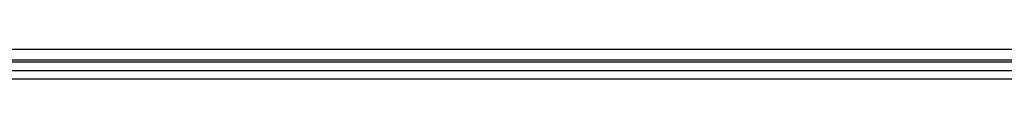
# Model space of a CAD drawing. Header units: millimetres. Extents: x 1117 to 38156, y -1945 to 7303.
# Tile 725 of 831: x 29072.27 to 29304.53, y 1722.38 to 1729.38. Entities that reach past the tile are written whole.
import ezdxf

# ---------------------------------------------------------------- set-up
doc = ezdxf.new("R2010")
doc.units = ezdxf.units.MM

msp = doc.modelspace()

# ---------------------------------------------------------------- linework, layer by layer
at = {"color": 7, "linetype": 'Continuous'}
for p, q in [((28736.195, 1729.379), (29533.195, 1729.379)), ((28738.695, 1726.879), (29533.195, 1726.879)), ((28756.195, 1726.379), (29516.195, 1726.379)), ((28736.195, 1724.379), (29534.195, 1724.379)), ((28738.195, 1722.379), (29536.195, 1722.379))]:
    msp.add_line(p, q, dxfattribs=at)

doc.saveas('drawing.dxf')
